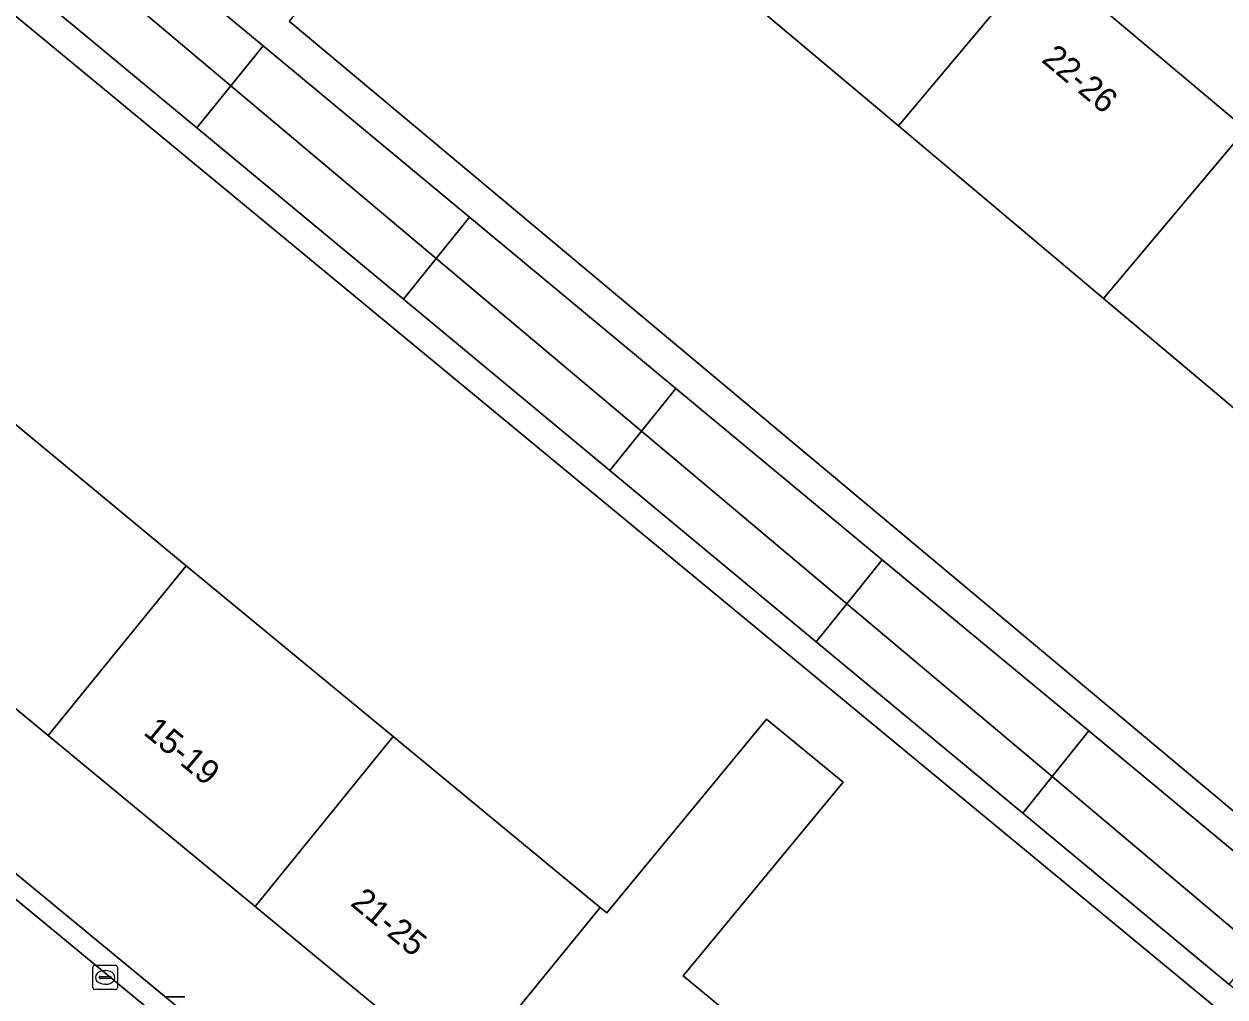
# Model space of a CAD drawing. Extents: x 162073 to 163043, y 381818 to 382561.
# Drawn here: x 162399.8 to 162449.04, y 382109.4 to 382149.28 of the extents above; entities that cross this region are included whole.
import ezdxf

# ---------------------------------------------------------------- set-up
doc = ezdxf.new("R2010")
doc.units = 0
for name, color, linetype in [('IMGEO_Erf', 7, 'Continuous'), ('IMGEO_Kolk', 7, 'Continuous'), ('IMGEO_Lichtmast', 7, 'Continuous'), ('IMGEO_Pand', 7, 'Continuous'), ('IMGEO_Pand_nummerreeks', 7, 'Continuous'), ('IMGEO_Rijbaan_lokaal_open', 7, 'Continuous'), ('IMGEO_Voetpad_open', 7, 'Continuous')]:
    doc.layers.add(name, color=color, linetype=linetype)

msp = doc.modelspace()

# ---------------------------------------------------------------- linework, layer by layer
at = {"layer": 'IMGEO_Erf'}
for points in [[(162419.203, 382177.117), (162416.111, 382173.378), (162424.641, 382166.204), (162433.06, 382159.124), (162441.477, 382152.045), (162449.895, 382144.965), (162458.313, 382137.886), (162466.731, 382130.807), (162475.149, 382123.727), (162483.68, 382116.552), (162483.81, 382116.71), (162487.224, 382120.866)], [(162444.062, 382138.031), (162435.644, 382145.11), (162427.226, 382152.189), (162418.808, 382159.269), (162410.278, 382166.443), (162402.134, 382156.545), (162407.53, 382152.031), (162410.045, 382155.021), (162413.18, 382152.385), (162410.672, 382149.403), (162469.86, 382099.891), (162477.847, 382109.617), (162469.315, 382116.792), (162460.898, 382123.872), (162452.48, 382130.951)], [(162426.82, 382110.258), (162431.897, 382106.068), (162440.381, 382099.065), (162448.864, 382092.063), (162456.35, 382101.275), (162460.128, 382098.157), (162453.876, 382090.581), (162458.753, 382086.556), (162457.449, 382084.977), (162457.546, 382084.897), (162465.734, 382094.868), (162397.649, 382151.094), (162389.437, 382141.114), (162397.963, 382134.077), (162406.447, 382127.074), (162414.93, 382120.072), (162423.413, 382113.07), (162423.685, 382112.846), (162430.242, 382120.791), (162433.377, 382118.204)], [(162417.75, 382106.108), (162409.267, 382113.11), (162400.782, 382120.113), (162392.297, 382127.116), (162383.724, 382134.193), (162380.395, 382130.153), (162448.544, 382073.992), (162451.833, 382077.976), (162443.204, 382085.098), (162434.72, 382092.101), (162426.235, 382099.105)]]:
    msp.add_lwpolyline(points, close=True, dxfattribs=at)
at = {"layer": 'IMGEO_Kolk'}
for p, q in [((162402.622, 382109.772), (162402.622, 382110.624)), ((162402.697, 382110.698), (162403.549, 382110.698)), ((162403.623, 382110.624), (162403.623, 382109.772)), ((162402.881, 382110.192), (162402.881, 382110.204)), ((162403.319, 382110.155), (162402.921, 382110.155)), ((162402.924, 382110.241), (162403.322, 382110.241)), ((162403.11, 382110.478), (162403.135, 382110.478)), ((162403.365, 382110.204), (162403.365, 382110.192)), ((162403.549, 382109.698), (162402.697, 382109.698)), ((162403.133, 382109.918), (162403.108, 382109.918))]:
    msp.add_line(p, q, dxfattribs=at)
for points in [[(162402.622, 382109.772), (162402.622, 382110.624)], [(162402.697, 382110.698), (162403.549, 382110.698)], [(162403.623, 382110.624), (162403.623, 382109.772)], [(162403.549, 382109.698), (162402.697, 382109.698)]]:
    msp.add_lwpolyline(points, dxfattribs=at)
for centre, radius, start, end in [((162402.699, 382110.622), 0.0765, 91.552, 178.448), ((162402.699, 382110.622), 0.0765, 91.552, 178.448), ((162403.547, 382110.622), 0.0765, 1.552, 88.448), ((162403.547, 382110.622), 0.0765, 1.552, 88.448), ((162402.921, 382110.201), 0.0403, 85.8775, 175.7526), ((162402.918, 382110.191), 0.0366, 178.938, 274.7102), ((162403.322, 382110.198), 0.043, 264.8664, 352.4533), ((162403.326, 382110.203), 0.0386, 1.7309, 96.639), ((162402.699, 382109.774), 0.0765, 181.552, 268.448), ((162402.699, 382109.774), 0.0765, 181.552, 268.448), ((162403.547, 382109.774), 0.0765, 271.552, 358.448), ((162403.547, 382109.774), 0.0765, 271.552, 358.448)]:
    msp.add_arc(centre, radius, start, end, dxfattribs=at)
for centre, major_axis, ratio, start_param, end_param in [((162403.109, 382110.198), (-0.387, 0.002), 0.722429, 4.712389, 7.853982), ((162403.134, 382110.198), (-0.39, 0.002), 0.717154, 1.570796, 4.712389)]:
    msp.add_ellipse(centre, major_axis=major_axis, ratio=ratio, start_param=start_param, end_param=end_param, dxfattribs=at)
at = {"layer": 'IMGEO_Lichtmast'}
for p, q in [((162405.602, 382109.397), (162406.392, 382109.397)), ((162406.392, 382109.397), (162405.602, 382109.397))]:
    msp.add_line(p, q, dxfattribs=at)
at = {"layer": 'IMGEO_Pand'}
for points in [[(162427.226, 382152.189), (162435.644, 382145.11), (162441.477, 382152.045), (162433.06, 382159.124)], [(162409.597, 382148.387), (162401.184, 382155.368), (162399.92, 382153.78), (162408.279, 382146.749)], [(162406.887, 382145.019), (162408.279, 382146.749), (162399.92, 382153.78), (162398.491, 382151.984)], [(162449.895, 382144.965), (162441.477, 382152.045), (162435.644, 382145.11), (162444.062, 382138.031)], [(162409.597, 382148.387), (162408.279, 382146.749), (162416.696, 382139.67), (162418.06, 382141.366)], [(162406.887, 382145.019), (162415.351, 382137.997), (162416.696, 382139.67), (162408.279, 382146.749)], [(162449.895, 382144.965), (162444.062, 382138.031), (162452.48, 382130.951), (162458.313, 382137.886)], [(162426.523, 382134.344), (162418.06, 382141.366), (162416.696, 382139.67), (162425.113, 382132.589)], [(162415.351, 382137.997), (162423.816, 382130.975), (162425.113, 382132.589), (162416.696, 382139.67)], [(162433.53, 382125.51), (162434.986, 382127.323), (162426.523, 382134.344), (162425.113, 382132.589)], [(162400.782, 382120.113), (162406.447, 382127.074), (162397.963, 382134.077), (162392.297, 382127.116)], [(162433.53, 382125.51), (162425.113, 382132.589), (162423.816, 382130.975), (162432.28, 382123.953)], [(162414.93, 382120.072), (162406.447, 382127.074), (162400.782, 382120.113), (162409.267, 382113.11)], [(162443.449, 382120.301), (162434.986, 382127.323), (162433.53, 382125.51), (162441.948, 382118.43)], [(162433.53, 382125.51), (162432.28, 382123.953), (162440.745, 382116.93), (162441.948, 382118.43)], [(162426.82, 382110.258), (162433.377, 382118.204), (162430.242, 382120.791), (162423.685, 382112.846), (162423.413, 382113.07), (162417.75, 382106.108), (162426.235, 382099.105), (162431.897, 382106.068)], [(162414.93, 382120.072), (162409.267, 382113.11), (162417.75, 382106.108), (162423.413, 382113.07)], [(162450.366, 382111.349), (162451.913, 382113.279), (162443.449, 382120.301), (162441.948, 382118.43)], [(162450.366, 382111.349), (162441.948, 382118.43), (162440.745, 382116.93), (162449.209, 382109.908)]]:
    msp.add_lwpolyline(points, close=True, dxfattribs=at)
at = {"layer": 'IMGEO_Rijbaan_lokaal_open'}
msp.add_lwpolyline([(162450.473, 382067.754), (162448.153, 382073.217), (162382.822, 382127.114), (162375.036, 382129.973), (162374.57, 382130.393), (162373.697, 382131.117), (162359.38, 382142.904), (162358.519, 382143.628)], dxfattribs=at)
at = {"layer": 'IMGEO_Voetpad_open'}
msp.add_lwpolyline([(162440.745, 382116.93), (162432.28, 382123.953), (162423.816, 382130.975), (162415.351, 382137.997), (162406.887, 382145.019), (162398.491, 382151.984), (162399.92, 382153.78), (162401.184, 382155.368), (162409.597, 382148.387), (162418.06, 382141.366), (162426.523, 382134.344), (162434.986, 382127.323), (162443.449, 382120.301), (162451.913, 382113.279), (162460.422, 382106.219), (162468.886, 382099.197), (162467.266, 382097.134), (162466.216, 382095.799), (162457.641, 382102.913), (162449.209, 382109.908)], close=True, dxfattribs=at)
for points in [[(162394.961, 382150.627), (162392.595, 382147.754), (162390.577, 382145.343), (162387.984, 382142.193), (162385.618, 382139.32), (162379.006, 382131.297), (162380.395, 382130.153), (162383.724, 382134.193), (162386.907, 382138.049), (162389.437, 382141.114), (162397.649, 382151.094), (162465.734, 382094.868)], [(162469.86, 382099.891), (162410.672, 382149.403)], [(162453.791, 382069.764), (162453.132, 382070.292), (162452.152, 382071.11), (162448.681, 382073.879), (162448.544, 382073.992), (162380.395, 382130.153), (162379.006, 382131.297), (162363.474, 382144.097)], [(162374.57, 382130.393), (162375.036, 382129.973), (162382.822, 382127.114), (162448.153, 382073.217), (162450.473, 382067.754), (162451.851, 382066.605)]]:
    msp.add_lwpolyline(points, dxfattribs=at)

# ---------------------------------------------------------------- texts
at = {"layer": 'IMGEO_Pand_nummerreeks'}
for s, rotation, p in [('22-26', 319.9359, (162441.473, 382147.762)), ('15-19', 320.4638, (162404.65, 382120.189)), ('21-25', 320.4638, (162413.136, 382113.184))]:
    msp.add_text(s, height=1, rotation=rotation, dxfattribs=at).set_placement(p)

doc.saveas('drawing.dxf')
